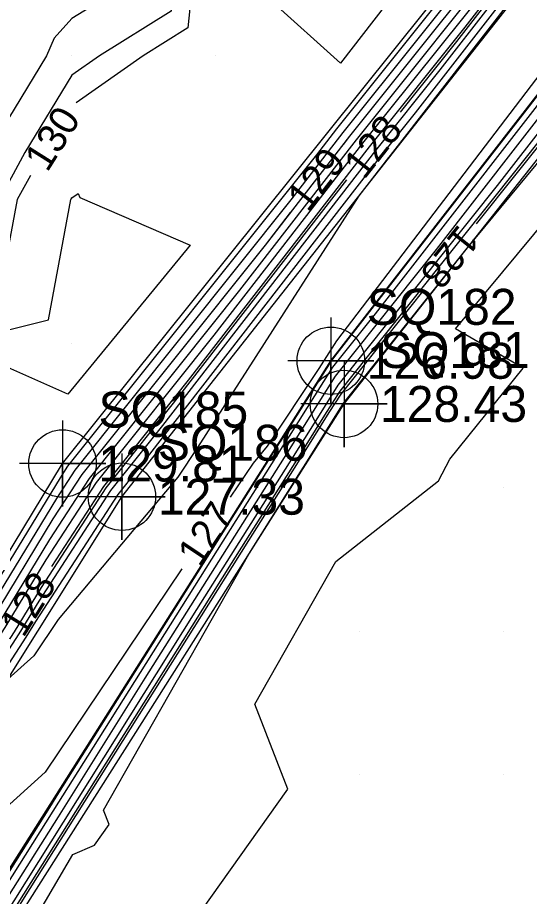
# Model space of a CAD drawing. Extents: x 2354170 to 2357230, y 866100 to 868290.
# Drawn here: x 2355496.2 to 2355531.8, y 866341.6 to 866402.7 of the extents above; entities that cross this region are included whole.
import ezdxf

# ---------------------------------------------------------------- set-up
doc = ezdxf.new("R2010")
doc.units = 0
for name, color, linetype in [('Default', 7, 'Continuous'), ('DTM Contours Major', 7, 'Continuous'), ('DTM Contours Minor', 7, 'Continuous'), ('DTM Contours Minor Text', 7, 'Continuous'), ('Exist DTM Breakline', 7, 'Continuous'), ('Exist DTM Breakline Cogo Elevation', 7, 'Continuous'), ('Exist DTM Breakline Cogo Number', 7, 'Continuous'), ('Exist DTM Breakline Cogo Point CELL', 7, 'Continuous'), ('Exist DTM QL2 LIDAR Elevation Point', 7, 'Continuous'), ('Exist DTM Ridgeline', 7, 'Continuous'), ('Exist DTM Ridgeline Cogo Elevation', 7, 'Continuous'), ('Exist DTM Ridgeline Cogo Number', 7, 'Continuous'), ('Exist DTM Ridgeline Cogo Point CELL', 7, 'Continuous')]:
    doc.layers.add(name, color=color, linetype=linetype)

msp = doc.modelspace()

# ---------------------------------------------------------------- linework, layer by layer
at = {"layer": 'Default'}
for points in [[(2355580.982, 866472.173), (2355575.164, 866464.896), (2355570.493, 866458.894), (2355556.52, 866441.411), (2355551.484, 866434.932), (2355537.889, 866417.918), (2355532.455, 866410.917), (2355519.272, 866394.415), (2355518.826, 866393.839)], [(2355528.106, 866388.31), (2355533.796, 866395.45), (2355537.277, 866399.928), (2355553.251, 866419.949), (2355555.894, 866423.349), (2355572.814, 866444.524), (2355574.537, 866446.74), (2355590.387, 866466.546)], [(2355536.077, 866444.496), (2355535.779, 866444.202), (2355533.956, 866440.004), (2355536.751, 866433.231), (2355529.978, 866433.745), (2355527.976, 866432.006), (2355526.96, 866430.004), (2355529.978, 866428.173), (2355535.772, 866418.717), (2355531.114, 866415.603), (2355518.644, 866399.498), (2355513.815, 866403.842), (2355512.414, 866410.004), (2355509.977, 866411.793), (2355509.305, 866410.676), (2355508.872, 866410.004), (2355508.04, 866401.94), (2355504.924, 866400.004), (2355500.276, 866396.739)], [(2355559.789, 866443.502), (2355557.648, 866440.823), (2355546.47, 866426.442), (2355539.128, 866417.254), (2355527.282, 866401.992), (2355520.633, 866393.669), (2355508.057, 866377.441), (2355502.166, 866370.065), (2355498.55, 866364.481)], [(2355538.302, 866417.697), (2355530.73, 866407.942), (2355519.726, 866394.166), (2355511.621, 866383.709), (2355501.17, 866370.622), (2355498.417, 866366.369), (2355494.825, 866360.49), (2355488.549, 866350.777), (2355478.933, 866335.011), (2355473.492, 866326.547), (2355463.109, 866309.496), (2355458.408, 866302.149), (2355447.34, 866283.949), (2355443.3, 866277.611)], [(2355538.715, 866417.476), (2355529.006, 866404.967), (2355520.179, 866393.918), (2355509.839, 866380.575), (2355501.668, 866370.343), (2355498.172, 866364.944), (2355495.311, 866360.261), (2355487.289, 866347.846), (2355479.347, 866334.823), (2355472.263, 866323.804), (2355463.457, 866309.344), (2355457.207, 866299.576), (2355447.631, 866283.829), (2355442.124, 866275.189)], [(2355535.903, 866416.867), (2355518.365, 866394.912), (2355516.969, 866393.11), (2355499.677, 866371.457), (2355499.152, 866370.646), (2355493.366, 866361.176), (2355492.329, 866359.571), (2355477.693, 866335.575), (2355477.178, 866334.774), (2355462.063, 866309.951), (2355462.011, 866309.87), (2355460.191, 866306.878), (2355446.948, 866286.154), (2355445.684, 866285.023), (2355446.099, 866283.993), (2355432.214, 866261.443)], [(2355540.367, 866416.59), (2355522.108, 866393.067), (2355521.993, 866392.923), (2355519.93, 866390.261), (2355508.714, 866372.769), (2355507.34, 866370.697), (2355499.02, 866360.816), (2355497.321, 866358.289), (2355495.521, 866356.661), (2355482.249, 866336.12), (2355481, 866334.072), (2355467.348, 866312.835), (2355464.852, 866308.736), (2355452.403, 866289.282), (2355448.796, 866283.35), (2355437.421, 866265.502)], [(2355539.954, 866416.812), (2355523.833, 866396.042), (2355521.54, 866393.172), (2355504.492, 866371.173), (2355503.162, 866369.507), (2355497.436, 866360.666), (2355496.77, 866359.576), (2355483.509, 866339.052), (2355480.587, 866334.26), (2355468.577, 866315.577), (2355464.504, 866308.888), (2355453.604, 866291.855), (2355448.504, 866283.469), (2355438.597, 866267.924)], [(2355539.541, 866417.033), (2355525.557, 866399.017), (2355521.086, 866393.42), (2355506.274, 866374.307), (2355502.664, 866369.786), (2355497.682, 866362.092), (2355496.284, 866359.804), (2355484.769, 866341.983), (2355480.173, 866334.448), (2355469.806, 866318.319), (2355464.155, 866309.04), (2355454.805, 866294.429), (2355448.213, 866283.589), (2355439.772, 866270.346)], [(2355534.179, 866413.892), (2355518.819, 866394.663), (2355515.186, 866389.976), (2355500.175, 866371.179), (2355498.907, 866369.221), (2355493.852, 866360.947), (2355491.069, 866356.64), (2355478.107, 866335.387), (2355475.95, 866332.031), (2355462.411, 866309.799), (2355460.81, 866307.296), (2355446.757, 866284.188), (2355445.652, 866282.454), (2355431.138, 866258.558)], [(2355504.548, 866405.433), (2355499.977, 866402.593), (2355498.754, 866401.227), (2355498.207, 866400.004), (2355495.105, 866394.875), (2355492.438, 866390.003), (2355492.052, 866387.929), (2355489.977, 866387.415), (2355486.174, 866383.806), (2355485.044, 866380.003), (2355485.188, 866374.792), (2355479.977, 866370.714), (2355479.655, 866370.325), (2355479.386, 866370.003), (2355475.994, 866363.986), (2355473.112, 866360.003), (2355474.269, 866355.711), (2355469.977, 866350.275), (2355469.921, 866350.058), (2355469.864, 866350.003), (2355465.857, 866344.123), (2355466.156, 866340.003)], [(2355454.96, 866278.038), (2355466.694, 866296.664), (2355470.43, 866302.62), (2355482.684, 866322.071), (2355485.936, 866327.255), (2355498.676, 866347.474), (2355501.476, 866351.937), (2355514.67, 866372.875), (2355515.102, 866373.564), (2355518.113, 866378.341), (2355521.082, 866382.067), (2355536.553, 866401.973)], [(2355451.091, 866270.844), (2355458.931, 866283.347), (2355467.069, 866296.266), (2355474.267, 866307.743), (2355483.05, 866321.683), (2355489.65, 866332.203), (2355499.034, 866347.097), (2355505.074, 866356.722), (2355515.021, 866372.507), (2355516.024, 866374.106), (2355518.302, 866377.721), (2355525.32, 866386.528), (2355536.794, 866401.291)], [(2355451.475, 866270.433), (2355462.901, 866288.656), (2355467.443, 866295.867), (2355478.105, 866312.865), (2355483.416, 866321.296), (2355493.363, 866337.151), (2355499.392, 866346.72), (2355508.671, 866361.507), (2355515.372, 866372.14), (2355516.946, 866374.648), (2355518.492, 866377.101), (2355529.558, 866390.989), (2355537.035, 866400.609)], [(2355461.998, 866275.608), (2355468.911, 866287.949), (2355475.733, 866291.889), (2355472.091, 866296.969), (2355482.967, 866315.479), (2355486.18, 866316.773), (2355488.796, 866320.492), (2355487.217, 866322.586), (2355500.03, 866344.456), (2355501.55, 866345.123), (2355502.559, 866346.544), (2355502.175, 866347.54), (2355512.268, 866365.342), (2355515.867, 866371.078), (2355516.073, 866371.405), (2355518.79, 866375.733), (2355518.87, 866375.861), (2355527.444, 866386.62), (2355537.608, 866398.881)], [(2355501.929, 866278.05), (2355502.387, 866280.002), (2355499.977, 866289.563), (2355499.618, 866290.002), (2355499.222, 866290.757), (2355497.635, 866300.002), (2355498.063, 866301.917), (2355494.736, 866310.002), (2355496.768, 866316.793), (2355499.054, 866320.043), (2355494.112, 866326.594), (2355500.002, 866336.646), (2355509.004, 866340.594), (2355514.977, 866349.01), (2355512.703, 866354.911), (2355518.329, 866364.834), (2355525.456, 866370.452), (2355526.242, 866371.954), (2355531.335, 866378.278), (2355526.641, 866381.016), (2355538.544, 866395.374)], [(2355497.093, 866391.689), (2355496.171, 866390.003), (2355495.198, 866384.783), (2355489.977, 866383.49), (2355488.188, 866381.792), (2355487.657, 866380.003), (2355487.875, 866372.105), (2355485.188, 866370.003), (2355479.977, 866363.99), (2355478.54, 866361.44), (2355477.5, 866360.003), (2355479.977, 866350.811), (2355481.404, 866351.235), (2355479.814, 866349.033), (2355478.161, 866348.187), (2355469.977, 866341.863), (2355469.223, 866340.757), (2355469.278, 866340.003), (2355468.075, 866331.905), (2355468.343, 866330.003), (2355464.831, 866324.857), (2355460.818, 866315.925), (2355457.122, 866312.651)], [(2355491.748, 866380.003), (2355498.344, 866381.636), (2355499.904, 866390.003), (2355499.93, 866390.051), (2355499.977, 866390.129), (2355500.401, 866390.427), (2355500.531, 866390.158), (2355508.195, 866386.841), (2355499.701, 866376.468), (2355491.748, 866380.003)], [(2355515.15, 866389.096), (2355513.404, 866386.842), (2355500.672, 866370.9), (2355498.662, 866367.795), (2355494.338, 866360.719), (2355489.809, 866353.708), (2355478.52, 866335.199), (2355474.721, 866329.289), (2355462.76, 866309.647), (2355460.224, 866305.684)], [(2355470.358, 866299.519), (2355481.942, 866317.988), (2355483.782, 866320.909), (2355497.077, 866342.1), (2355499.75, 866346.343), (2355512.269, 866366.293), (2355515.722, 866371.773), (2355517.868, 866375.191), (2355518.681, 866376.481), (2355524.367, 866383.617)]]:
    msp.add_lwpolyline(points, dxfattribs=at)
at = {"layer": 'DTM Contours Major'}
msp.add_lwpolyline([(2355510.373, 866413.582), (2355509.977, 866413.873), (2355508.524, 866411.457), (2355507.588, 866410.004), (2355506.876, 866403.105), (2355501.886, 866400.004), (2355499.977, 866398.663), (2355496.713, 866393.267), (2355494.927, 866390.003), (2355494.149, 866385.831), (2355489.977, 866384.799), (2355487.517, 866382.464), (2355486.786, 866380.003), (2355486.979, 866373.001), (2355483.148, 866370.003), (2355479.977, 866366.344), (2355477.691, 866362.289), (2355476.037, 866360.003), (2355478.273, 866351.707), (2355476.928, 866350.003), (2355469.977, 866344.631), (2355468.101, 866341.879), (2355468.237, 866340.003), (2355467.305, 866333.729)], dxfattribs=at)
at = {"layer": 'DTM Contours Minor'}
for points in [[(2355652.226, 866548.261), (2355642.531, 866538.126), (2355636.532, 866531.774), (2355624.03, 866518.695), (2355615.846, 866510.026), (2355604.277, 866497.914), (2355595.173, 866488.268), (2355595.113, 866488.19), (2355594.854, 866487.867), (2355584.227, 866474.23), (2355576.303, 866464.319), (2355565.084, 866449.905), (2355557.773, 866440.757), (2355545.912, 866425.499), (2355539.266, 866417.18), (2355526.707, 866401), (2355522.783, 866396.088)], [(2355632.117, 866525.365), (2355618.041, 866510.64), (2355616.772, 866509.295), (2355598.561, 866490.229), (2355596.054, 866487.573), (2355595.958, 866487.45), (2355595.887, 866487.361), (2355578.967, 866465.65), (2355577.442, 866463.742), (2355559.676, 866440.916), (2355559.026, 866440.103), (2355546.295, 866423.726), (2355547.93, 866421.512), (2355538.097, 866408.23), (2355534.349, 866401.147), (2355518.37, 866380.179), (2355517.132, 866378.248), (2355513.56, 866372.859), (2355512.565, 866371.678), (2355510.971, 866369.307)], [(2355608.414, 866503.925), (2355594.291, 866488.962), (2355594.267, 866488.931), (2355593.82, 866488.372), (2355589.486, 866482.811), (2355575.164, 866464.896), (2355570.493, 866458.894), (2355556.52, 866441.411), (2355551.484, 866434.932), (2355537.889, 866417.918), (2355532.455, 866410.917), (2355519.272, 866394.415), (2355513.404, 866386.842), (2355500.672, 866370.9), (2355498.662, 866367.795), (2355494.338, 866360.719), (2355489.809, 866353.708), (2355485.431, 866346.53)], [(2355465.64, 866295.654), (2355466.444, 866296.93), (2355467.871, 866299.205), (2355482.439, 866322.329), (2355483.46, 866323.956), (2355498.437, 866347.725), (2355499.077, 866348.746), (2355514.436, 866373.12), (2355514.488, 866373.202), (2355517.987, 866378.755), (2355518.257, 866379.093), (2355536.392, 866402.427), (2355536.818, 866402.961), (2355554.802, 866426.094), (2355555.4, 866426.843), (2355573.216, 866449.756), (2355574.004, 866450.74), (2355580.495, 866459.086)], [(2355467.194, 866294.808), (2355467.693, 866295.602), (2355480.663, 866316.28), (2355483.66, 866321.038), (2355495.839, 866340.45), (2355499.631, 866346.469), (2355511.07, 866364.697), (2355515.605, 866371.895), (2355517.56, 866375.01), (2355518.618, 866376.688), (2355532.383, 866393.963), (2355537.196, 866400.155), (2355551.758, 866418.405), (2355555.795, 866423.598), (2355571.231, 866442.917), (2355574.417, 866447.014), (2355582.875, 866457.583)], [(2355519.07, 866391.375), (2355507.462, 866376.396), (2355502.332, 866369.972), (2355497.845, 866363.043), (2355495.959, 866359.957), (2355485.609, 866343.937), (2355479.898, 866334.573), (2355470.625, 866320.148), (2355463.922, 866309.141), (2355455.606, 866296.145), (2355448.019, 866283.669), (2355440.556, 866271.96), (2355432.177, 866258.163), (2355426.505, 866247.798), (2355421.263, 866237.754), (2355414.624, 866225.594), (2355412.862, 866222.201)], [(2355507.624, 866364.327), (2355498.127, 866350.2), (2355482.831, 866336.367), (2355481.409, 866334.166), (2355481.276, 866333.947), (2355466.529, 866311.006), (2355465.085, 866308.635), (2355451.603, 866287.566), (2355448.99, 866283.27), (2355436.637, 866263.888), (2355432.975, 866257.86), (2355430.497, 866253.331), (2355421.963, 866236.978), (2355419.658, 866232.756), (2355407.996, 866210.308), (2355406.992, 866208.462), (2355400.777, 866196.439)]]:
    msp.add_lwpolyline(points, dxfattribs=at)
at = {"layer": 'Exist DTM Breakline'}
for points in [[(2355361.743, 866117.945), (2355394.044, 866183.657), (2355433.595, 866257.624), (2355503.452, 866369.345), (2355596.389, 866487.309), (2355657.482, 866552.264), (2355736.192, 866624.67), (2355827.155, 866697.764), (2355869.568, 866728.835), (2355917.569, 866765.212), (2355965.057, 866802.758)], [(2355368.426, 866114.283), (2355394.886, 866169.223), (2355434.213, 866246.388), (2355517.974, 866378.796), (2355601.384, 866486.265), (2355669.136, 866558.092), (2355738.686, 866620.007), (2355814.815, 866681.573), (2355823.796, 866686.804), (2355859.089, 866669.853), (2355910.743, 866643.967)]]:
    msp.add_lwpolyline(points, dxfattribs=at)
at = {"layer": 'Exist DTM Breakline Cogo Point CELL'}
for points in [[(2355517.974, 866381.796), (2355517.974, 866375.796), (2355517.974, 866378.796), (2355520.974, 866378.796), (2355514.974, 866378.796)], [(2355503.452, 866372.345), (2355503.452, 866366.345), (2355503.452, 866369.345), (2355506.452, 866369.345), (2355500.452, 866369.345)]]:
    msp.add_lwpolyline(points, dxfattribs=at)
for centre in [(2355517.974, 866378.796), (2355503.452, 866369.345)]:
    msp.add_circle(centre, 2.344, dxfattribs=at)
at = {"layer": 'Exist DTM QL2 LIDAR Elevation Point'}
for p, q in [((2355499.977, 866400.004), (2355499.977, 866400.004)), ((2355509.977, 866400.004), (2355509.977, 866400.004)), ((2355499.977, 866390.003), (2355499.977, 866390.003)), ((2355499.977, 866380.003), (2355499.977, 866380.003)), ((2355529.978, 866370.003), (2355529.978, 866370.003)), ((2355519.977, 866360.003), (2355519.977, 866360.003)), ((2355529.978, 866360.003), (2355529.978, 866360.003)), ((2355519.977, 866350.003), (2355519.977, 866350.003)), ((2355529.978, 866350.003), (2355529.978, 866350.003))]:
    msp.add_line(p, q, dxfattribs=at)
at = {"layer": 'Exist DTM Ridgeline'}
for points in [[(2355359.213, 866119.331), (2355391.053, 866186.519), (2355431.025, 866258.601), (2355499.325, 866371.654), (2355593.685, 866489.44), (2355651.917, 866551.384), (2355734.914, 866627.002), (2355826.445, 866700.139), (2355852.871, 866722.788), (2355915.412, 866769.543), (2355965.686, 866805.255), (2355970.961, 866806.36)], [(2355370.777, 866112.994), (2355397.74, 866167.086), (2355435.798, 866244.685), (2355518.891, 866375.793), (2355604.418, 866484.066), (2355673.042, 866557.712), (2355740.701, 866618.519), (2355815.663, 866679.47), (2355822.993, 866684.568), (2355856.949, 866667.182), (2355908.264, 866642.016)]]:
    msp.add_lwpolyline(points, dxfattribs=at)
at = {"layer": 'Exist DTM Ridgeline Cogo Point CELL'}
for points in [[(2355518.891, 866378.793), (2355518.891, 866372.793), (2355518.891, 866375.793), (2355521.891, 866375.793), (2355515.891, 866375.793)], [(2355499.325, 866374.654), (2355499.325, 866368.654), (2355499.325, 866371.654), (2355502.325, 866371.654), (2355496.325, 866371.654)]]:
    msp.add_lwpolyline(points, dxfattribs=at)
for centre in [(2355518.891, 866375.793), (2355499.325, 866371.654)]:
    msp.add_circle(centre, 2.344, dxfattribs=at)

# ---------------------------------------------------------------- texts
at = {"layer": 'Default'}
for s, rotation, p in [('130', 57.78634, (2355498.263, 866391.843)), ('129', 52.22546, (2355516.385, 866389.056)), ('128', 231.44995, (2355526.873, 866388.366)), ('128', 58.10423, (2355496.607, 866359.477))]:
    msp.add_text(s, height=2, rotation=rotation, dxfattribs=at).set_placement(p)
at = {"layer": 'DTM Contours Minor Text'}
for s, rotation, p in [('128', 51.7749, (2355520.288, 866391.338)), ('127', 56.09069, (2355508.858, 866364.37))]:
    msp.add_text(s, height=2, rotation=rotation, dxfattribs=at).set_placement(p)
at = {"layer": 'Exist DTM Breakline Cogo Elevation'}
for s, p in [('126.98', (2355520.474, 866377.546)), ('127.33', (2355505.952, 866368.095))]:
    msp.add_text(s, height=2.5, dxfattribs=at).set_placement(p)
at = {"layer": 'Exist DTM Breakline Cogo Number'}
for s, p in [('SQ182', (2355520.474, 866381.296)), ('SQ186', (2355505.952, 866371.845))]:
    msp.add_text(s, height=2.5, dxfattribs=at).set_placement(p)
at = {"layer": 'Exist DTM Ridgeline Cogo Elevation'}
for s, p in [('128.43', (2355521.391, 866374.543)), ('129.81', (2355501.825, 866370.404))]:
    msp.add_text(s, height=2.5, dxfattribs=at).set_placement(p)
at = {"layer": 'Exist DTM Ridgeline Cogo Number'}
for s, p in [('SQ181', (2355521.391, 866378.293)), ('SQ185', (2355501.825, 866374.154))]:
    msp.add_text(s, height=2.5, dxfattribs=at).set_placement(p)

doc.saveas('drawing.dxf')
